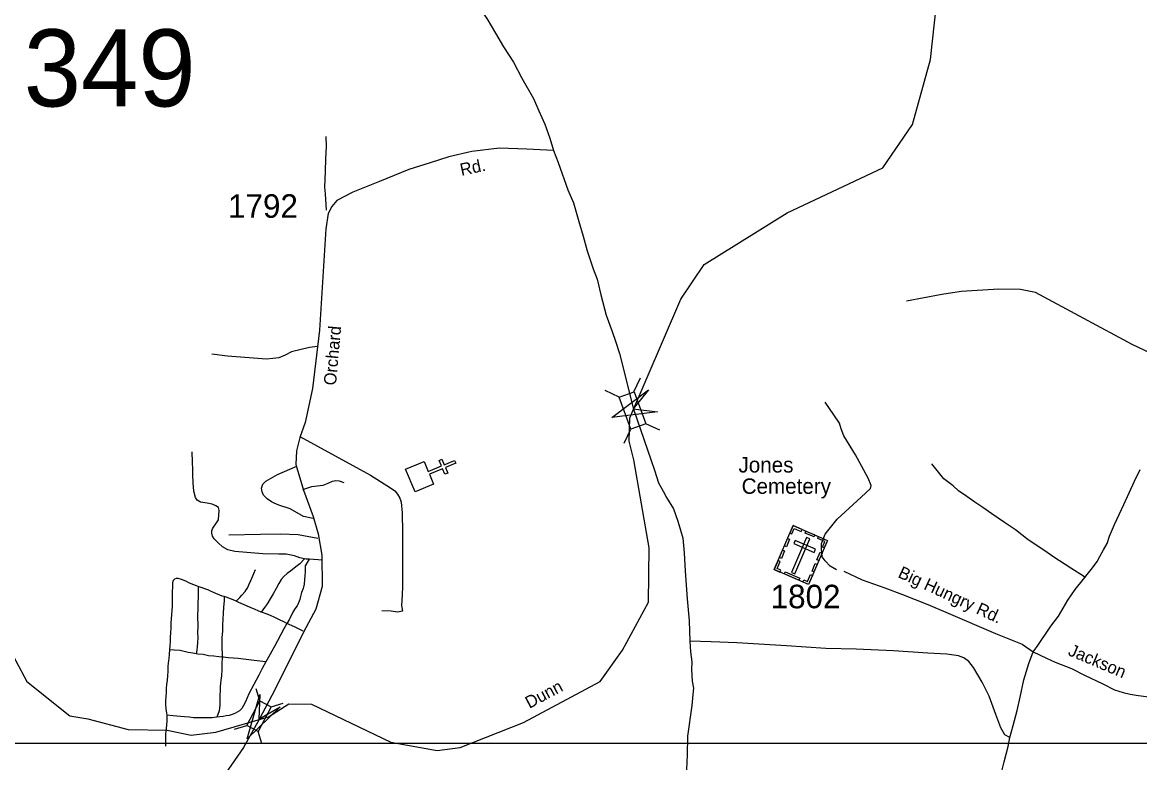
# Model space of a CAD drawing. Extents: x 884530 to 1028605, y 526725 to 653634.
# Drawn here: x 985963 to 991911, y 581022 to 584961 of the extents above; entities that cross this region are included whole.
import ezdxf

# ---------------------------------------------------------------- set-up
doc = ezdxf.new("R2010")
doc.units = 0
for name, color, linetype in [('Exist Cultural Cemetery CELL', 7, 'Continuous'), ('Exist Cultural Cemetery Label', 7, 'Continuous'), ('Exist Cultural Church CELL', 7, 'Continuous'), ('Exist Hydrographic Creek Single Shore', 7, 'Continuous'), ('Exist Hydrographic Creek Single Shore Label', 7, 'Continuous'), ('Exist Road Non-System Type 51', 7, 'Continuous'), ('Exist Road Secondary Structure Standard Bridge Attributed CELL', 7, 'Continuous'), ('Exist Road Secondary Structure Standard Bridge CELL', 7, 'Continuous'), ('Exist Road Secondary Structure Standard Bridge Number Label', 7, 'Continuous'), ('Exist Road Secondary Type 41 Attributed', 7, 'Continuous'), ('Exist Road Secondary Type 51 Attributed', 7, 'Continuous'), ('Exist Road Secondary Type 51 Label', 7, 'Continuous'), ('Exist Road Secondary Type 51 Number Label', 7, 'Continuous'), ('Map Preparation Inset Cut Line', 7, 'Continuous')]:
    doc.layers.add(name, color=color, linetype=linetype)

msp = doc.modelspace()

# ---------------------------------------------------------------- linework, layer by layer
at = {"layer": 'Exist Cultural Cemetery CELL'}
for points in [[(990066, 582283.1), (990248.9, 582204.6), (990148.5, 581970.6), (989965.6, 582049.1)], [(990048.9, 582243.3), (990059.3, 582238.8), (990072, 582268.4), (990109.3, 582252.4), (990113.7, 582262.6), (990066, 582283.1)], [(990019.6, 582175.2), (990036.7, 582215), (990047.2, 582210.5), (990030.1, 582170.7)], [(990154.6, 582213.2), (990137.4, 582220.6), (990057.5, 582034.2), (990074.7, 582026.8)], [(990076.6, 582204.5), (990069.3, 582187.3), (990177.5, 582140.9), (990184.9, 582158.1)], [(990134, 582253.9), (990181.7, 582233.5), (990177.2, 582223), (990129.5, 582243.4)], [(990231.9, 582164.7), (990221.5, 582169.2), (990234.2, 582198.8), (990196.9, 582214.8), (990201.3, 582225), (990249, 582204.6)], [(989993.1, 582113.4), (990010.2, 582153.2), (990020.7, 582148.7), (990003.6, 582108.9)], [(990192.6, 582102.1), (990209.7, 582141.9), (990220.1, 582137.4), (990203.1, 582097.6)], [(989996, 582036.1), (990000.5, 582046.7), (989980.3, 582055.3), (989996.2, 582092.5), (989986, 582096.9), (989965.6, 582049.2)], [(990166.6, 582041.5), (990183.7, 582081.3), (990194.1, 582076.8), (990177.1, 582037)], [(990022.9, 582037), (990100.9, 582003.5), (990096.4, 581993.1), (990018.4, 582026.5)], [(990118.1, 581983.7), (990122.6, 581994.2), (990142.8, 581985.6), (990158.8, 582022.7), (990169, 582018.3), (990148.5, 581970.6)]]:
    msp.add_lwpolyline(points, close=True, dxfattribs=at)
at = {"layer": 'Exist Cultural Church CELL'}
msp.add_lwpolyline([(988101.6, 582624.1), (988123.6, 582571.6), (988193.9, 582600.9), (988181.5, 582630.4), (988196.3, 582636.6), (988208.6, 582607.1), (988264.1, 582630.2), (988270.3, 582615.5), (988214.8, 582592.3), (988227.1, 582562.7), (988212.4, 582556.6), (988200, 582586.1), (988129.8, 582556.8), (988151.9, 582503.5), (988053.7, 582462.5), (988003.3, 582583)], close=True, dxfattribs=at)
at = {"layer": 'Exist Hydrographic Creek Single Shore'}
msp.add_lwpolyline([(985458, 582442.7), (985987.2, 581453.2), (986215.6, 581271.2), (986310.5, 581254.5), (986525.2, 581197.7), (986733, 581195.6), (986861.6, 581167.7), (986993.1, 581184.4), (987273.3, 581266.5), (987381.6, 581334.4), (987502.1, 581332.8), (987924.5, 581131.3), (988170.6, 581086.5), (988293.7, 581103.3), (988361, 581129.7), (988631.3, 581235.8), (989039.2, 581454), (989157.4, 581620.1), (989295.9, 581876.5), (989300.2, 582164.5), (989218.6, 582632.9), (989192.8, 582731.8), (989197.1, 582856.4), (989468.5, 583488.1), (989592.3, 583673), (990034.5, 583947.9), (990543.2, 584187.1), (990701.2, 584416.9), (990796.5, 584762.9), (990881.5, 585529.1)], dxfattribs=at)
at = {"layer": 'Exist Road Non-System Type 51'}
msp.add_line((987560.6, 582100), (987489.9, 582104.3), dxfattribs=at)
for points in [[(987582.1, 583961.5), (987575.8, 584047.7), (987572.2, 584084.6), (987577, 584167.1), (987578.2, 584236.9), (987581.9, 584299.1), (987580.7, 584352.7)], [(992199.6, 583095.5), (992169.8, 583108.6), (992065.5, 583155.3), (991871, 583247.6), (991355.8, 583522.7), (991275.6, 583539.6), (991160.8, 583541.2), (990961.4, 583529.6), (990857, 583512.5), (990670.2, 583477.5)], [(987534.4, 583235.4), (987491.7, 583231.2), (987395.4, 583208.7), (987362.6, 583190.6), (987328.2, 583175.9), (987296.7, 583173), (987262.4, 583168.9), (987054.7, 583185), (986972.1, 583196.1)], [(990297.3, 582048), (990263.8, 582067.4), (990237.1, 582096.1), (990220.7, 582116.6), (990216.6, 582159.7), (990216.6, 582188.5), (990237.1, 582237.8), (990300.8, 582317.8), (990428, 582434.8), (990477.2, 582479.9), (990481.3, 582496.4), (990464.9, 582535.4), (990397.3, 582660.6), (990335.6, 582761.2), (990321.3, 582798.1), (990313.1, 582828.9), (990282.2, 582872), (990237.1, 582939.7)], [(987440.2, 582757.8), (987816.8, 582551.4), (987923.2, 582484.4), (987944.8, 582467.9), (987959.6, 582450.7), (987971.7, 582429), (987978.7, 582408), (987985.5, 582351.5), (987987.3, 582246.9), (987987.3, 581960.4), (987985.5, 581912.7), (987981.8, 581857.6), (987987.3, 581828.3), (987959.7, 581822.7), (987926.8, 581828.3), (987877.2, 581830.1)], [(987465.6, 582106.8), (987440.8, 582112.3), (987411.9, 582122.4), (987367.2, 582131), (987328.2, 582131.7), (987243.1, 582133.2), (987093.1, 582145.9), (987057.3, 582154.7), (987028.9, 582170.9), (987004.3, 582190.9), (986984.2, 582213.2), (986975.8, 582227.8), (986971.9, 582243.2), (986971.9, 582254.8), (986974.5, 582265.7), (986979.6, 582275.6), (986993.4, 582293.3), (987006.2, 582314.1), (987010.3, 582365.4), (987006.4, 582379.5), (986992.2, 582387.8), (986972.6, 582396.5), (986945.9, 582402.1), (986911.5, 582407.9), (986893.7, 582418.6), (986883.9, 582432.3), (986875.9, 582466.1), (986872.5, 582511.1), (986870.1, 582554.9), (986870.1, 582582.2), (986867.7, 582621.3), (986866.5, 582675.9)], [(991616.3, 582010.1), (991544.2, 582056.3), (991484.4, 582096.2), (991449.2, 582119.5), (991406.2, 582149.1), (991317.5, 582208.3), (991250.2, 582260.7), (991190.4, 582300.5), (991123.1, 582345.4), (991075.8, 582380.3), (991033.4, 582407.7), (990991.1, 582437.6), (990946.2, 582467.5), (990918.8, 582494.9), (990869, 582532.3), (990804.2, 582612)], [(987511.5, 582320.6), (987459.2, 582332.1), (987388, 582372.4), (987327.5, 582392.6), (987303.8, 582402), (987288.5, 582409.1), (987266, 582426.5), (987246.9, 582445.9), (987238.7, 582462.5), (987236.3, 582482.6), (987242.2, 582504), (987259.7, 582519.6), (987320.4, 582556.1), (987423.1, 582600.4)], [(987455.6, 582475), (987481.7, 582485), (987504.2, 582492.1), (987531.4, 582494.5), (987563.4, 582498.1), (987590.7, 582509.9), (987613.3, 582519.4), (987632.2, 582524.1), (987650, 582521.7), (987674.9, 582512.3)], [(987535.3, 582214.7), (987431, 582234), (987337.4, 582237.7), (987230.9, 582235.8), (987062, 582232.2)], [(987465.6, 582106.8), (987439.2, 582079.2), (987425.2, 582068.9), (987410.1, 582056.4), (987390.7, 582041.8), (987371.9, 582028.8), (987354.3, 582012.4), (987341.3, 581995.9), (987327.5, 581975.7), (987313.3, 581948.6), (987298.6, 581920.1), (987282.6, 581893.4), (987270.2, 581873.2), (987263.1, 581861.4), (987252, 581846.8), (987234, 581823.4)], [(987489.9, 582104.3), (987468.8, 582069.4), (987468.2, 582052.9), (987468.2, 582037.1), (987467.1, 582016.5), (987465.2, 581996.5), (987463, 581971.5), (987456.9, 581948.3), (987448.7, 581927.5), (987444.3, 581906.7), (987439.2, 581890.7), (987433.5, 581873.2), (987426.5, 581857.3), (987413.5, 581840.3), (987403.3, 581822.1), (987383.6, 581782.1), (987371.5, 581763.2)], [(987489.9, 582104.3), (987474, 582105.1), (987465.6, 582106.8)], [(987100.3, 581881.7), (987119.8, 581900.2), (987130.5, 581913.7), (987148.1, 581932.5), (987154.5, 581941.3), (987160.9, 581951.3), (987168.3, 581968.3), (987179.2, 581991.8), (987195.1, 582029.4), (987203.3, 582049.4)], [(986898.9, 581959.9), (986853.3, 581976.6), (986832.5, 581986.9), (986810.3, 581997.1), (986792, 582002.4), (986781.6, 582002.5), (986772, 581998.9), (986766.2, 581991.8), (986762.9, 581979.4), (986762, 581957.4), (986760.9, 581931.8), (986760, 581905.2), (986760, 581880), (986759.8, 581855.2), (986758.4, 581832.3), (986756, 581810.6), (986754.1, 581788.1), (986753.2, 581763.8), (986752.9, 581738.3), (986751.8, 581713.4), (986750, 581689.8), (986748.9, 581667.6), (986747.8, 581645.9), (986746, 581622.3)], [(986898.9, 581959.9), (986898.4, 581926), (986898.4, 581901.9), (986897.2, 581873.2), (986896.6, 581839.7), (986896, 581807.4), (986896.2, 581745.1), (986896, 581714.7), (986896.2, 581686.9), (986895.6, 581661.7), (986893.4, 581638.7), (986891, 581621.2), (986887.9, 581601.1)], [(987037.3, 581905.3), (987026.2, 581908.7), (986980, 581928), (986956.4, 581938.7), (986955.1, 581939.2), (986898.9, 581959.9)], [(987037.3, 581905.3), (987037, 581885), (987032.9, 581847.9), (987028.8, 581755.1), (987028.1, 581722.2), (987025.3, 581687.5), (987024.7, 581656.4), (987024.7, 581629.9), (987025.9, 581602.3), (987026.5, 581583.4)], [(987100.3, 581881.7), (987093.5, 581885.1), (987047.5, 581901.9), (987037.3, 581905.3)], [(987234, 581823.4), (987202.1, 581837.2), (987180.3, 581845.7), (987159.8, 581854.5), (987139.3, 581863.2), (987114.6, 581874.9), (987100.3, 581881.7)], [(987371.5, 581763.2), (987358.9, 581769.4), (987332.5, 581782.1), (987306.1, 581794.4), (987283.7, 581804.4), (987259.9, 581813.9), (987240.5, 581821.3), (987234, 581823.4)], [(987371.5, 581763.2), (987355.4, 581733.9), (987339.5, 581704), (987321.3, 581671), (987306.1, 581644.1), (987291.3, 581614.7), (987273.2, 581584.1), (987259.1, 581559.2)], [(987458.1, 581721.2), (987410.8, 581744), (987371.5, 581763.2)], [(991220.4, 581155.4), (991193.2, 581170.9), (991172.5, 581207), (991144.5, 581278.6), (991109.1, 581375.5), (991071.6, 581450.9), (991049, 581489.7), (991026.6, 581527.9), (991001.5, 581561), (990974.3, 581579.5), (990945.5, 581590.5), (990883.6, 581599.4), (990783, 581604.2), (990600.2, 581617.5), (990401.1, 581625.6), (990240.5, 581629.3), (990030, 581643.6), (989765.7, 581658.8), (989629.7, 581664.3), (989516.5, 581667.9)], [(986746, 581622.3), (986743.5, 581599), (986741.8, 581575.3), (986739.7, 581553.4), (986738, 581532.4), (986737.9, 581508.1), (986736.3, 581484.4), (986733.8, 581461.2), (986730.5, 581438.5), (986728.9, 581416.3), (986728.1, 581395.6), (986726.7, 581375), (986725.6, 581353.2), (986724.8, 581330.9), (986726.1, 581308.4), (986730.2, 581285.8), (986731.3, 581274)], [(986887.9, 581601.1), (986870.2, 581604.1), (986845.5, 581608.8), (986824.3, 581613.5), (986802, 581618.8), (986771.5, 581621.1), (986746, 581622.3)], [(987026.5, 581583.4), (987009.4, 581584.7), (986982.4, 581588.3), (986953, 581591.2), (986925.3, 581596.8), (986897.7, 581599.4), (986887.9, 581601.1)], [(987026.5, 581583.4), (987025.3, 581547.7), (987024.7, 581516.6), (987022.3, 581484.8), (987020, 581461.3), (987017.6, 581442.6), (987015.8, 581427.2), (987015.2, 581410.3), (987014.7, 581377.3), (987014.1, 581351.5), (987014.7, 581328.6), (987010, 581297.4), (986997.7, 581263.8)], [(987259.1, 581559.2), (987239.7, 581523), (987220.9, 581487.2), (987169.2, 581388.5), (987159.2, 581367.4), (987150.4, 581346.2), (987139.8, 581326.8), (987130.5, 581309.7), (987118, 581297.2), (987105.6, 581290.1), (987094.2, 581284.1), (987080.3, 581278.4), (987064.5, 581273.8), (987048, 581270.7), (987031.3, 581268.3), (987013.3, 581265.7), (986997.7, 581263.8)], [(987259.1, 581559.2), (987196.2, 581565.3), (987112.2, 581576.5), (987085.2, 581577.7), (987057.6, 581579.4), (987033.5, 581582.9), (987026.5, 581583.4)], [(986731.3, 581274), (986732.4, 581264.1), (986732.2, 581243.4), (986730.4, 581223.5), (986728, 581203.4), (986725.6, 581175.3), (986724.3, 581162.4), (986725.3, 581161.6), (986723.9, 581110.6)], [(986997.7, 581263.8), (986973.6, 581261), (986951.8, 581260.4), (986926.5, 581259.8), (986874.7, 581261.1), (986850.6, 581264.6), (986826.5, 581266.8), (986804.3, 581268), (986766.2, 581270.4), (986731.3, 581274)]]:
    msp.add_lwpolyline(points, dxfattribs=at)
at = {"layer": 'Exist Road Secondary Structure Standard Bridge Attributed CELL'}
for points in [[(989343.7, 582887.8), (989101.6, 582859), (989296.9, 583005), (989214.8, 582904.2)], [(987334.7, 581320), (987160.3, 581149.5), (987226.1, 581384.3), (987222.5, 581254.4)]]:
    msp.add_lwpolyline(points, close=True, dxfattribs=at)
at = {"layer": 'Exist Road Secondary Structure Standard Bridge CELL'}
for p, q in [((989217.9, 582995.2), (989252.9, 583070.2)), ((989140.1, 582966.9), (989065.1, 583001.9)), ((989166.8, 582721.3), (989201.8, 582796.3)), ((989356.4, 582790.3), (989281.4, 582825.3)), ((987226.9, 581351), (987207.1, 581415.6)), ((987286.6, 581319.2), (987351.2, 581339)), ((987092.4, 581200.6), (987157.1, 581220.4)), ((987237.9, 581123.2), (987218.2, 581187.9))]:
    msp.add_line(p, q, dxfattribs=at)
for points in [[(989201.8, 582796.3), (989139.8, 582966.7), (989219.4, 582995.7), (989281.4, 582825.3)], [(987157.1, 581220.4), (987226.6, 581351.1), (987287.7, 581318.7), (987218.2, 581187.9)]]:
    msp.add_lwpolyline(points, close=True, dxfattribs=at)
at = {"layer": 'Exist Road Secondary Type 41 Attributed'}
msp.add_lwpolyline([(990335.1, 582040.4), (990432.8, 581995.3), (990553.7, 581952.1), (990648.8, 581917.5), (990783.6, 581863.2), (990892.1, 581817.4), (991142.7, 581708.9), (991284.9, 581652.1), (991344.7, 581611.6)], dxfattribs=at)
at = {"layer": 'Exist Road Secondary Type 51 Attributed'}
for points in [[(988228.6, 585296.4), (988277.6, 585213), (988312.6, 585155.3), (988352.7, 585101.9), (988399.7, 585031.2), (988435.9, 584981.8), (988482, 584902.5), (988523.6, 584831.1), (988576.9, 584748.7), (988622, 584663), (988683, 584556.4), (988712.5, 584489.6), (988744, 584418.4), (988771.6, 584344.8), (988790.5, 584279.8)], [(988790.5, 584279.8), (988648.8, 584285.7), (988503.5, 584290.5), (988355.9, 584273.9), (988233.1, 584244.4), (988134.4, 584213.7), (988021, 584178.2), (987863.9, 584113.2), (987721.6, 584056.8), (987637.7, 584013.1), (987609.4, 583981.2), (987590.5, 583944.5), (987577.5, 583863), (987544.4, 583323.2), (987506.6, 583012.4), (987468.9, 582832.7), (987440.6, 582752.3), (987421.7, 582680.3), (987419.3, 582609.3), (987459.5, 582472.3), (987510.2, 582332.4), (987537.4, 582239), (987557.4, 582125.5), (987558.6, 581960.1), (987525.6, 581838), (987459.4, 581716.3), (987308.4, 581413.2), (987223.3, 581252.2)], [(988790.5, 584279.8), (988815.7, 584214.5), (988866.8, 584069.5), (988897.1, 583999.9), (988925.7, 583900.9), (988948.1, 583823.8), (988969.3, 583745.2), (989001.6, 583648.6), (989021.9, 583595.2), (989043, 583510.6), (989070.7, 583403.1), (989103.4, 583316.8), (989120.4, 583263.8), (989142.1, 583199.2), (989216.8, 582902.4)], [(989216.8, 582902.4), (989328.5, 582578.1), (989350.1, 582511.3), (989373.6, 582467.2), (989392.2, 582432.8), (989428.8, 582372.5), (989452.8, 582307.4), (989466.7, 582258.4), (989479.2, 582215.7), (989482.6, 582178), (989485.2, 582138), (989491.5, 582040.4), (989501.7, 581893.6), (989513.2, 581776.6), (989516.5, 581667.9), (989519.8, 581610.9), (989525.9, 581558.8), (989524.7, 581518.6), (989528.7, 581456.3), (989534.8, 581419.3), (989531.5, 581385.3), (989526.3, 581326), (989503.3, 581162.9), (989501.2, 581063), (989497.1, 580947)], [(991344.7, 581611.6), (991364.6, 581641), (991437.5, 581748.9), (991479.4, 581801.5), (991529.1, 581887.4), (991567.1, 581944.1), (991611, 581998.6), (991638, 582031.7), (991659, 582059), (991684.3, 582092.2), (991699.2, 582119.7), (991718.3, 582155.1), (991737.6, 582188.5), (991751, 582227.8), (991777.1, 582289.1), (991826.8, 582395.4), (991883.1, 582519.7), (991913.4, 582582.7)], [(991176.7, 580977.4), (991190.3, 581027), (991210.1, 581108.9), (991220.4, 581155.4), (991238.1, 581220.3), (991259.5, 581299.2), (991273.8, 581370.1), (991293.8, 581463.1), (991320.1, 581549), (991344.7, 581611.6)], [(991344.7, 581611.6), (991415.4, 581578.4), (991461.2, 581557.5), (991547.7, 581522.7), (991617.8, 581488), (991714.7, 581441.2), (991777.3, 581410.2), (991822.3, 581394.7), (991859.9, 581386.2), (991891.4, 581382), (991958.3, 581372.2)], [(987223.3, 581252.2), (987140.7, 581102.4), (986983, 580877.7), (986918, 580768.9), (986860.2, 580719.3), (986763.3, 580687.4), (986691.7, 580664.3), (986606.7, 580608.8), (986495.6, 580456.3), (986331.5, 580225.9), (986227.5, 580095.6)]]:
    msp.add_lwpolyline(points, dxfattribs=at)
at = {"layer": 'Map Preparation Inset Cut Line'}
msp.add_lwpolyline([(985850.1, 565640.1), (985850.1, 581125.7), (1003401.7, 581125.7), (1003401.7, 608590.9), (929019.7, 608590.9), (929019.7, 565640.1)], close=True, dxfattribs=at)

# ---------------------------------------------------------------- texts
at = {"layer": 'Exist Cultural Cemetery Label'}
for s, p in [('Jones', (989775.1, 582565.8)), ('Cemetery', (989792.1, 582452.4))]:
    msp.add_text(s, height=82.02, dxfattribs=at).set_placement(p)
at = {"layer": 'Exist Hydrographic Creek Single Shore Label'}
msp.add_text('Dunn', height=65.62, rotation=28.14985, dxfattribs=at).set_placement((988661.9, 581308))
msp.add_text('Dunn', height=65.62, rotation=28.14985, dxfattribs=at).set_placement((988661.9, 581308))
at = {"layer": 'Exist Road Secondary Structure Standard Bridge Number Label'}
msp.add_text('349', height=410.1, dxfattribs=at).set_placement((985970.1, 584513.3))
at = {"layer": 'Exist Road Secondary Type 51 Label'}
for s, height, rotation, p in [('Rd.', 65.62, 12.09841, (988300.2, 584143.7)), ('Orchard', 65.62, 84.89462, (987631.9, 583027.2)), ('Big Hungry Rd.', 65.617, 335.13319, (990619.4, 582010.6)), ('Jackson', 65.62, 337.01869, (991525, 581595.9))]:
    msp.add_text(s, height=height, rotation=rotation, dxfattribs=at).set_placement(p)
at = {"layer": 'Exist Road Secondary Type 51 Number Label'}
for s, p in [('1792', (987057.8, 583921.1)), ('1802', (989946.3, 581843.6))]:
    msp.add_text(s, height=125, dxfattribs=at).set_placement(p)

doc.saveas('drawing.dxf')
